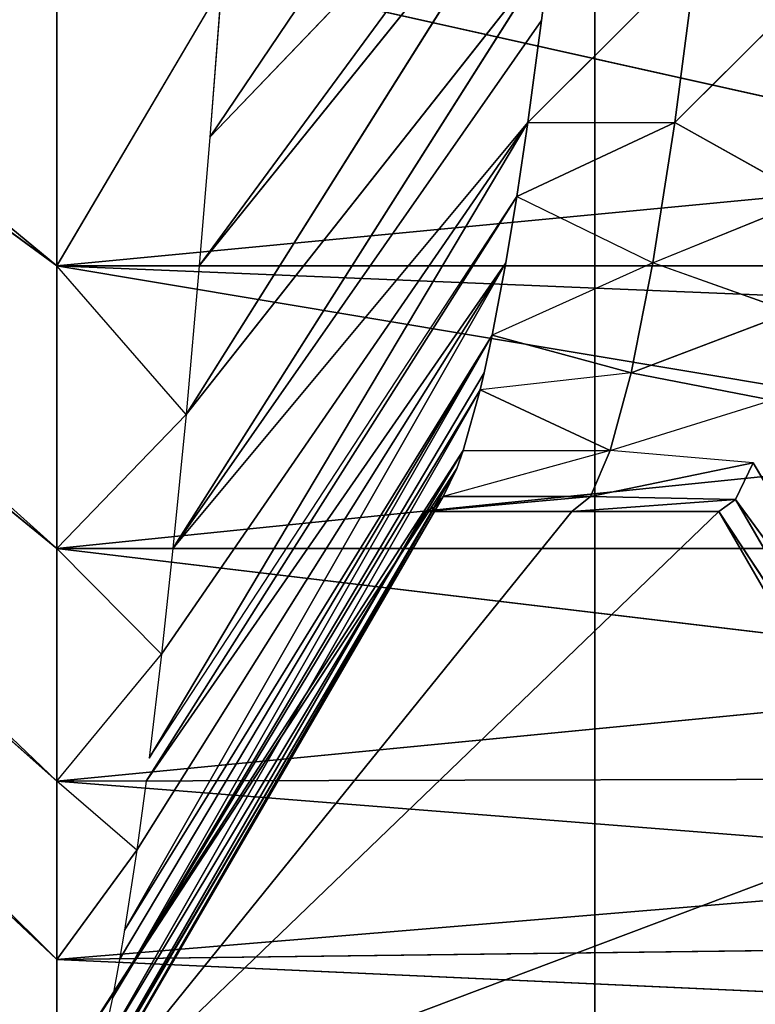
# Model space of a CAD drawing. Extents: x 143 to 263, y -61 to 82.
# Tile 516 of 656: x 246.208 to 246.646, y 70.369 to 70.954. Entities that reach past the tile are written whole.
import ezdxf

# ---------------------------------------------------------------- set-up
doc = ezdxf.new("R2010")
doc.units = 0
doc.header["$LTSCALE"] = 25.4
doc.layers.get('0').update_dxf_attribs({"color": 13, "linetype": 'CONTINUOUS'})

# ---------------------------------------------------------------- blocks, each defined once
blk = doc.blocks.new('ICE-BALL-8126_STL')
at = {"color": 41}
for p, q in [((11.86784, 43.03543, 95.49299), (11.83741, 42.36691, 95.58593)), ((11.86784, 43.03543, 95.49299), (11.83741, 42.36691, 95.58593)), ((11.83741, 42.36691, 95.58593), (11.82918, 43.02828, 95.60863)), ((11.83741, 42.36691, 95.58593), (11.82918, 43.02828, 95.60863)), ((11.73138, 42.36691, 95.83004), (11.78311, 43.02102, 95.72222)), ((11.73138, 42.36691, 95.83004), (11.78311, 43.02102, 95.72222)), ((11.83741, 42.36691, 95.58593), (11.78311, 43.02102, 95.72222)), ((11.83741, 42.36691, 95.58593), (11.78311, 43.02102, 95.72222)), ((11.73138, 42.36691, 95.83004), (11.72981, 43.01368, 95.83305)), ((11.73138, 42.36691, 95.83004), (11.72981, 43.01368, 95.83305)), ((11.66953, 43.00631, 95.94046), (11.59309, 42.36691, 96.05743)), ((11.66953, 43.00631, 95.94046), (11.59309, 42.36691, 96.05743)), ((11.66953, 43.00631, 95.94046), (11.73138, 42.36691, 95.83004)), ((11.66953, 43.00631, 95.94046), (11.73138, 42.36691, 95.83004)), ((11.59309, 42.36691, 96.05743), (11.5931, 42.99797, 96.05743)), ((11.59309, 42.36691, 96.05743), (11.5931, 42.99797, 96.05743)), ((11.52956, 42.99166, 96.14243), (11.42513, 42.36691, 96.26389)), ((11.52956, 42.99166, 96.14243), (11.42513, 42.36691, 96.26389)), ((11.52956, 42.99166, 96.14243), (11.59309, 42.36691, 96.05743)), ((11.52956, 42.99166, 96.14243), (11.59309, 42.36691, 96.05743)), ((11.4508, 42.98446, 96.23586), (11.42513, 42.36691, 96.26389)), ((11.4508, 42.98446, 96.23586), (11.42513, 42.36691, 96.26389)), ((11.42513, 42.36691, 96.26389), (11.42513, 42.98224, 96.26389)), ((11.42513, 42.36691, 96.26389), (11.42513, 42.98224, 96.26389)), ((11.3669, 42.97741, 96.32362), (11.23062, 42.36691, 96.44555)), ((11.3669, 42.97741, 96.32362), (11.23062, 42.36691, 96.44555)), ((11.3669, 42.97741, 96.32362), (11.42513, 42.36691, 96.26389)), ((11.3669, 42.97741, 96.32362), (11.42513, 42.36691, 96.26389)), ((11.54217, 42.78104, 94.63274), (11.72813, 42.89041, 94.59654)), ((11.56401, 42.77052, 94.7837), (11.72813, 42.89041, 94.59654)), ((11.56401, 42.77052, 94.7837), (11.72813, 42.89041, 94.59654)), ((11.56401, 42.77052, 94.7837), (11.7526, 42.87989, 94.76571)), ((11.56401, 42.77052, 94.7837), (11.7526, 42.87989, 94.76571)), ((11.57111, 42.76066, 94.93291), (11.7526, 42.87989, 94.76571)), ((11.57111, 42.76066, 94.93291), (11.7526, 42.87989, 94.76571)), ((11.76056, 42.87003, 94.93291), (11.57111, 42.76066, 94.93291)), ((11.76056, 42.87003, 94.93291), (11.57111, 42.76066, 94.93291)), ((11.23971, 42.83503, 93.96776), (11.33991, 42.7345, 94.11253)), ((11.33991, 42.7345, 94.11253), (11.38522, 42.81523, 94.19159)), ((11.4234, 42.72141, 94.26782), (11.38522, 42.81523, 94.19159)), ((11.45263, 42.80355, 94.33437), (11.4234, 42.72141, 94.26782)), ((11.45263, 42.80355, 94.33437), (11.48868, 42.70852, 94.43069)), ((11.48868, 42.70852, 94.43069), (11.50508, 42.7921, 94.4822)), ((11.53499, 42.69604, 94.59795), (11.50508, 42.7921, 94.4822)), ((11.54217, 42.78104, 94.63274), (11.53499, 42.69604, 94.59795)), ((11.54217, 42.78104, 94.63274), (11.56226, 42.6842, 94.76637)), ((11.54217, 42.78104, 94.63274), (11.56401, 42.77052, 94.7837)), ((11.54217, 42.78104, 94.63274), (11.56226, 42.6842, 94.76637)), ((11.54217, 42.78104, 94.63274), (11.56401, 42.77052, 94.7837)), ((11.56226, 42.6842, 94.76637), (11.56401, 42.77052, 94.7837)), ((11.56226, 42.6842, 94.76637), (11.56401, 42.77052, 94.7837)), ((11.56401, 42.77052, 94.7837), (11.57111, 42.76066, 94.93291)), ((11.57111, 42.67316, 94.93291), (11.56401, 42.77052, 94.7837)), ((11.57111, 42.67316, 94.93291), (11.56401, 42.77052, 94.7837)), ((11.56401, 42.77052, 94.7837), (11.57111, 42.76066, 94.93291)), ((11.57111, 42.76066, 94.93291), (11.57111, 42.67316, 94.93291)), ((11.57111, 42.76066, 94.93291), (11.57111, 42.67316, 94.93291)), ((11.33991, 42.647, 94.11253), (11.23971, 42.74753, 93.96776)), ((11.33991, 42.7345, 94.11253), (11.4234, 42.72141, 94.26782)), ((11.38393, 42.64043, 94.18918), (11.33991, 42.7345, 94.11253)), ((11.33991, 42.647, 94.11253), (11.33991, 42.7345, 94.11253)), ((11.33991, 42.7345, 94.11253), (11.4234, 42.72141, 94.26782)), ((11.38393, 42.64043, 94.18918), (11.4234, 42.72141, 94.26782)), ((11.48868, 42.70852, 94.43069), (11.4234, 42.72141, 94.26782)), ((11.48868, 42.70852, 94.43069), (11.4234, 42.72141, 94.26782)), ((11.4234, 42.72141, 94.26782), (11.46644, 42.6258, 94.36904)), ((11.48868, 42.70852, 94.43069), (11.46644, 42.6258, 94.36904)), ((11.48868, 42.70852, 94.43069), (11.49885, 42.61863, 94.46191)), ((11.48868, 42.70852, 94.43069), (11.53499, 42.69604, 94.59795)), ((11.48868, 42.70852, 94.43069), (11.53499, 42.69604, 94.59795)), ((11.53499, 42.69604, 94.59795), (11.49885, 42.61863, 94.46191)), ((11.53499, 42.69604, 94.59795), (11.49885, 42.61863, 94.46191)), ((11.53499, 42.60854, 94.59795), (11.53499, 42.69604, 94.59795)), ((11.56226, 42.6842, 94.76637), (11.53499, 42.69604, 94.59795)), ((11.56226, 42.6842, 94.76637), (11.53499, 42.69604, 94.59795)), ((11.53499, 42.69604, 94.59795), (11.56226, 42.59669, 94.76637)), ((0, 42.68692, 119.56032), (23, 42.68692, 119.56032)), ((0, 42.68692, 119.56032), (23, 42.68692, 119.56032)), ((23, 42.68692, 70.3055), (0, 42.68692, 70.3055)), ((23, 42.68692, 70.3055), (0, 42.68692, 70.3055)), ((11.34862, 42.45787, 93.52447), (11.01464, 42.68346, 93.73336)), ((11.34862, 42.45787, 93.52447), (11.01464, 42.68346, 93.73336)), ((11.56226, 42.6842, 94.76637), (11.57111, 42.67316, 94.93291)), ((11.57111, 42.58566, 94.93291), (11.56226, 42.6842, 94.76637)), ((11.56226, 42.6842, 94.76637), (11.56226, 42.59669, 94.76637)), ((11.56226, 42.6842, 94.76637), (11.57111, 42.67316, 94.93291)), ((11.42513, 42.45157, 93.60194), (11.12488, 42.67276, 93.83608)), ((11.42513, 42.45157, 93.60194), (11.12488, 42.67276, 93.83608)), ((11.34862, 42.45787, 93.52447), (11.12488, 42.67276, 93.83608)), ((11.34862, 42.45787, 93.52447), (11.12488, 42.67276, 93.83608)), ((11.15499, 42.6696, 93.86783), (11.42513, 42.45157, 93.60194)), ((11.51342, 42.44368, 93.70325), (11.15499, 42.6696, 93.86783)), ((11.51342, 42.44368, 93.70325), (11.15499, 42.6696, 93.86783)), ((11.15499, 42.6696, 93.86783), (11.42513, 42.45157, 93.60194)), ((11.57111, 42.67316, 94.93291), (11.57111, 42.58566, 94.93291)), ((11.57111, 42.67316, 94.93291), (11.57111, 42.58566, 94.93291)), ((11.23971, 42.66003, 93.96776), (11.27924, 42.65515, 94.02081)), ((11.59309, 42.43585, 93.80839), (11.23971, 42.66003, 93.96776)), ((11.59309, 42.43585, 93.80839), (11.23971, 42.66003, 93.96776)), ((11.51342, 42.44368, 93.70325), (11.23971, 42.66003, 93.96776)), ((11.51342, 42.44368, 93.70325), (11.23971, 42.66003, 93.96776)), ((11.27924, 42.65515, 94.02081), (11.33991, 42.647, 94.11253)), ((11.59309, 42.43585, 93.80839), (11.27924, 42.65515, 94.02081)), ((11.59309, 42.43585, 93.80839), (11.27924, 42.65515, 94.02081)), ((11.33991, 42.647, 94.11253), (11.59309, 42.43585, 93.80839)), ((11.33991, 42.647, 94.11253), (11.38393, 42.64043, 94.18918)), ((11.71768, 42.42168, 94.00983), (11.33991, 42.647, 94.11253)), ((11.71768, 42.42168, 94.00983), (11.33991, 42.647, 94.11253)), ((11.65597, 42.42905, 93.90323), (11.33991, 42.647, 94.11253)), ((11.65597, 42.42905, 93.90323), (11.33991, 42.647, 94.11253)), ((11.33991, 42.647, 94.11253), (11.59309, 42.43585, 93.80839)), ((11.38393, 42.64043, 94.18918), (11.4234, 42.63391, 94.26782)), ((11.73138, 42.41993, 94.03578), (11.38393, 42.64043, 94.18918)), ((11.71768, 42.42168, 94.00983), (11.38393, 42.64043, 94.18918)), ((11.4234, 42.63391, 94.26782), (11.73138, 42.41993, 94.03578)), ((11.4234, 42.63391, 94.26782), (11.46644, 42.6258, 94.36904)), ((11.82009, 42.40705, 94.23306), (11.4234, 42.63391, 94.26782)), ((11.82009, 42.40705, 94.23306), (11.4234, 42.63391, 94.26782)), ((11.77247, 42.41434, 94.12), (11.4234, 42.63391, 94.26782)), ((11.77247, 42.41434, 94.12), (11.4234, 42.63391, 94.26782)), ((11.4234, 42.63391, 94.26782), (11.73138, 42.41993, 94.03578)), ((11.46644, 42.6258, 94.36904), (11.48868, 42.62101, 94.43069)), ((11.83741, 42.40411, 94.27989), (11.46644, 42.6258, 94.36904)), ((11.83741, 42.40411, 94.27989), (11.46644, 42.6258, 94.36904)), ((11.82009, 42.40705, 94.23306), (11.46644, 42.6258, 94.36904)), ((11.82009, 42.40705, 94.23306), (11.46644, 42.6258, 94.36904)), ((11.48868, 42.62101, 94.43069), (11.49885, 42.61863, 94.46191)), ((11.86031, 42.39988, 94.34833), (11.48868, 42.62101, 94.43069)), ((11.86031, 42.39988, 94.34833), (11.48868, 42.62101, 94.43069)), ((11.49885, 42.61863, 94.46191), (11.53499, 42.60854, 94.59795)), ((11.89305, 42.39285, 94.46507), (11.49885, 42.61863, 94.46191)), ((11.89305, 42.39285, 94.46507), (11.49885, 42.61863, 94.46191)), ((11.86031, 42.39988, 94.34833), (11.49885, 42.61863, 94.46191)), ((11.86031, 42.39988, 94.34833), (11.49885, 42.61863, 94.46191)), ((11.49885, 42.61863, 94.46191), (11.53499, 42.60854, 94.59795)), ((11.53499, 42.60854, 94.59795), (11.54555, 42.60476, 94.65066)), ((11.90921, 42.36691, 94.53617), (11.53499, 42.60854, 94.59795)), ((11.90921, 42.36691, 94.53617), (11.53499, 42.60854, 94.59795)), ((11.89305, 42.39285, 94.46507), (11.53499, 42.60854, 94.59795)), ((11.89305, 42.39285, 94.46507), (11.53499, 42.60854, 94.59795)), ((11.54555, 42.60476, 94.65066), (11.90921, 42.36691, 94.53617)), ((11.54555, 42.60476, 94.65066), (11.56226, 42.59669, 94.76637)), ((11.93606, 42.37938, 94.70017), (11.54555, 42.60476, 94.65066)), ((11.93606, 42.37938, 94.70017), (11.54555, 42.60476, 94.65066)), ((11.91827, 42.38601, 94.58259), (11.54555, 42.60476, 94.65066)), ((11.91827, 42.38601, 94.58259), (11.54555, 42.60476, 94.65066)), ((11.54555, 42.60476, 94.65066), (11.90921, 42.36691, 94.53617)), ((11.56226, 42.59669, 94.76637), (11.56834, 42.59176, 94.83965)), ((11.94656, 42.37301, 94.81715), (11.56226, 42.59669, 94.76637)), ((11.94656, 42.37301, 94.81715), (11.56226, 42.59669, 94.76637)), ((11.93606, 42.37938, 94.70017), (11.56226, 42.59669, 94.76637)), ((11.93606, 42.37938, 94.70017), (11.56226, 42.59669, 94.76637)), ((11.56834, 42.59176, 94.83965), (11.57111, 42.58566, 94.93291)), ((11.95, 42.36691, 94.93291), (11.56834, 42.59176, 94.83965)), ((11.95, 42.36691, 94.93291), (11.56834, 42.59176, 94.83965)), ((11.94656, 42.37301, 94.81715), (11.56834, 42.59176, 94.83965)), ((11.94656, 42.37301, 94.81715), (11.56834, 42.59176, 94.83965)), ((11.57111, 42.58566, 94.93291), (11.95, 42.36691, 94.93291)), ((11.57111, 42.58566, 94.93291), (11.95, 42.36691, 94.93291)), ((11.25932, 42.46471, 93.44408), (11.42513, 42.36691, 93.60193)), ((11.25932, 42.46471, 93.44408), (11.34862, 42.45787, 93.52447)), ((11.34862, 42.45787, 93.52447), (11.42513, 42.45157, 93.60194)), ((11.42513, 42.45157, 93.60194), (11.51342, 42.44368, 93.70325)), ((11.51342, 42.44368, 93.70325), (11.42513, 42.36691, 93.60193)), ((11.51342, 42.44368, 93.70325), (11.59309, 42.36691, 93.80839)), ((11.51342, 42.44368, 93.70325), (11.59309, 42.43585, 93.80839)), ((11.59309, 42.43585, 93.80839), (11.65597, 42.42905, 93.90323)), ((11.59309, 42.36691, 93.80839), (11.65597, 42.42905, 93.90323)), ((11.73138, 42.36691, 94.03578), (11.65597, 42.42905, 93.90323)), ((11.65597, 42.42905, 93.90323), (11.71768, 42.42168, 94.00983)), ((11.73138, 42.41993, 94.03578), (11.77247, 42.41434, 94.12)), ((11.77247, 42.41434, 94.12), (11.73138, 42.36691, 94.03578)), ((11.77247, 42.41434, 94.12), (11.83741, 42.36691, 94.2799)), ((11.77247, 42.41434, 94.12), (11.82009, 42.40705, 94.23306)), ((11.82009, 42.40705, 94.23306), (11.83741, 42.40411, 94.27989)), ((11.83741, 42.40411, 94.27989), (11.86031, 42.39988, 94.34833)), ((11.86031, 42.39988, 94.34833), (11.89305, 42.39285, 94.46507)), ((11.42513, 42.36691, 96.26389), (10.69429, 41.36691, 95.58134)), ((11.42513, 42.36691, 96.26389), (10.69429, 41.36691, 95.58134)), ((11.42513, 42.36691, 93.60193), (10.69429, 41.36691, 94.28448)), ((11.42513, 42.36691, 93.60193), (10.69429, 41.36691, 94.28448)), ((11.59309, 42.36691, 96.05743), (10.77612, 41.36691, 95.48076)), ((11.59309, 42.36691, 96.05743), (10.77612, 41.36691, 95.48076)), ((11.59309, 42.36691, 93.80839), (10.77612, 41.36691, 94.38506)), ((11.59309, 42.36691, 93.80839), (10.77612, 41.36691, 94.38506)), ((11.73138, 42.36691, 95.83004), (10.84349, 41.36691, 95.36997)), ((11.73138, 42.36691, 95.83004), (10.84349, 41.36691, 95.36997)), ((11.73138, 42.36691, 94.03578), (10.84349, 41.36691, 94.49585)), ((11.73138, 42.36691, 94.03578), (10.84349, 41.36691, 94.49585)), ((11.83741, 42.36691, 95.58593), (10.89515, 41.36691, 95.25105)), ((11.83741, 42.36691, 95.58593), (10.89515, 41.36691, 95.25105)), ((11.83741, 42.36691, 94.2799), (10.89515, 41.36691, 94.61478)), ((11.83741, 42.36691, 94.2799), (10.89515, 41.36691, 94.61478)), ((11.42513, 42.36691, 93.60193), (11.23062, 42.36691, 93.42027)), ((11.23062, 42.36691, 96.44555), (11.42513, 42.36691, 96.26389)), ((11.23062, 42.36691, 96.44555), (11.42513, 42.36691, 96.26389)), ((11.42513, 42.36691, 93.60193), (11.23062, 42.36691, 93.42027)), ((11.59309, 42.36691, 93.80839), (11.42513, 42.36691, 93.60193)), ((11.42513, 42.36691, 96.26389), (11.59309, 42.36691, 96.05743)), ((11.42513, 42.36691, 96.26389), (11.59309, 42.36691, 96.05743)), ((11.59309, 42.36691, 93.80839), (11.42513, 42.36691, 93.60193)), ((11.73138, 42.36691, 94.03578), (11.59309, 42.36691, 93.80839)), ((11.59309, 42.36691, 96.05743), (11.73138, 42.36691, 95.83004)), ((11.59309, 42.36691, 96.05743), (11.73138, 42.36691, 95.83004)), ((11.73138, 42.36691, 94.03578), (11.59309, 42.36691, 93.80839)), ((11.83741, 42.36691, 94.2799), (11.73138, 42.36691, 94.03578)), ((11.73138, 42.36691, 95.83004), (11.83741, 42.36691, 95.58593)), ((11.73138, 42.36691, 95.83004), (11.83741, 42.36691, 95.58593)), ((11.83741, 42.36691, 94.2799), (11.73138, 42.36691, 94.03578)), ((11.83741, 42.36691, 95.58593), (11.90921, 42.36691, 95.32965)), ((11.83741, 42.36691, 95.58593), (11.90921, 42.36691, 95.32965)), ((11.90921, 42.36691, 94.53617), (11.83741, 42.36691, 94.2799))]:
    blk.add_line(p, q, dxfattribs=at)
mesh = blk.add_polyface(dxfattribs=at)
corners = [(0, 42.68692, 119.56032), (23, 44.9885, 114.9556), (0, 44.9885, 114.9556), (23, 42.68692, 119.56032)]
mesh.append_faces([[corners[k] for k in face] for face in [(0, 1, 2), (1, 0, 3)]], dxfattribs={"vtx0": -1, "color": 41})
mesh = blk.add_polyface(dxfattribs=at)
corners = [(0, 44.9885, 74.91022), (23, 42.68692, 70.3055), (0, 42.68692, 70.3055), (23, 44.9885, 74.91022)]
mesh.append_faces([[corners[k] for k in face] for face in [(0, 1, 2), (1, 0, 3)]], dxfattribs={"vtx0": -1, "color": 41})
mesh = blk.add_polyface(dxfattribs=at)
corners = [(21.2, 43.20555, 75.32821), (0, 40.91508, 70.83291), (21.2, 40.91508, 70.83291), (0, 43.20555, 75.32821)]
mesh.append_faces([[corners[k] for k in face] for face in [(0, 1, 2), (1, 0, 3)]], dxfattribs={"vtx0": -1, "color": 41})
mesh = blk.add_polyface(dxfattribs=at)
corners = [(21.2, 40.91508, 119.03291), (0, 43.20555, 114.53761), (21.2, 43.20555, 114.53761), (0, 40.91508, 119.03291)]
mesh.append_faces([[corners[k] for k in face] for face in [(0, 1, 2), (1, 0, 3)]], dxfattribs={"vtx0": -1, "color": 41})
mesh = blk.add_polyface(dxfattribs=at)
corners = [(11.86784, 43.03543, 95.49299), (11.83741, 42.36691, 95.58593), (11.82918, 43.02828, 95.60863)]
mesh.append_faces([[corners[k] for k in face] for face in [(0, 1, 2)]], dxfattribs={"color": 41})
mesh = blk.add_polyface(dxfattribs=at)
corners = [(11.86784, 43.03543, 95.49299), (11.90921, 42.36691, 95.32965), (11.83741, 42.36691, 95.58593)]
mesh.append_faces([[corners[k] for k in face] for face in [(0, 1, 2)]], dxfattribs={"color": 41})
mesh = blk.add_polyface(dxfattribs=at)
corners = [(11.82918, 43.02828, 95.60863), (11.83741, 42.36691, 95.58593), (11.78311, 43.02102, 95.72222)]
mesh.append_faces([[corners[k] for k in face] for face in [(0, 1, 2)]], dxfattribs={"color": 41})
mesh = blk.add_polyface(dxfattribs=at)
corners = [(11.78311, 43.02102, 95.72222), (11.73138, 42.36691, 95.83004), (11.72981, 43.01368, 95.83305)]
mesh.append_faces([[corners[k] for k in face] for face in [(0, 1, 2)]], dxfattribs={"color": 41})
mesh = blk.add_polyface(dxfattribs=at)
corners = [(11.78311, 43.02102, 95.72222), (11.83741, 42.36691, 95.58593), (11.73138, 42.36691, 95.83004)]
mesh.append_faces([[corners[k] for k in face] for face in [(0, 1, 2)]], dxfattribs={"color": 41})
mesh = blk.add_polyface(dxfattribs=at)
corners = [(11.72981, 43.01368, 95.83305), (11.73138, 42.36691, 95.83004), (11.66953, 43.00631, 95.94046)]
mesh.append_faces([[corners[k] for k in face] for face in [(0, 1, 2)]], dxfattribs={"color": 41})
mesh = blk.add_polyface(dxfattribs=at)
corners = [(11.66953, 43.00631, 95.94046), (11.73138, 42.36691, 95.83004), (11.59309, 42.36691, 96.05743)]
mesh.append_faces([[corners[k] for k in face] for face in [(0, 1, 2)]], dxfattribs={"color": 41})
mesh = blk.add_polyface(dxfattribs=at)
corners = [(11.66953, 43.00631, 95.94046), (11.59309, 42.36691, 96.05743), (11.5931, 42.99797, 96.05743)]
mesh.append_faces([[corners[k] for k in face] for face in [(0, 1, 2)]], dxfattribs={"color": 41})
mesh = blk.add_polyface(dxfattribs=at)
corners = [(11.5931, 42.99797, 96.05743), (11.59309, 42.36691, 96.05743), (11.52956, 42.99166, 96.14243)]
mesh.append_faces([[corners[k] for k in face] for face in [(0, 1, 2)]], dxfattribs={"color": 41})
mesh = blk.add_polyface(dxfattribs=at)
corners = [(11.52956, 42.99166, 96.14243), (11.59309, 42.36691, 96.05743), (11.42513, 42.36691, 96.26389)]
mesh.append_faces([[corners[k] for k in face] for face in [(0, 1, 2)]], dxfattribs={"color": 41})
mesh = blk.add_polyface(dxfattribs=at)
corners = [(11.52956, 42.99166, 96.14243), (11.42513, 42.36691, 96.26389), (11.4508, 42.98446, 96.23586)]
mesh.append_faces([[corners[k] for k in face] for face in [(0, 1, 2)]], dxfattribs={"color": 41})
mesh = blk.add_polyface(dxfattribs=at)
corners = [(11.4508, 42.98446, 96.23586), (11.42513, 42.36691, 96.26389), (11.42513, 42.98224, 96.26389)]
mesh.append_faces([[corners[k] for k in face] for face in [(0, 1, 2)]], dxfattribs={"color": 41})
mesh = blk.add_polyface(dxfattribs=at)
corners = [(11.42513, 42.98224, 96.26389), (11.42513, 42.36691, 96.26389), (11.3669, 42.97741, 96.32362)]
mesh.append_faces([[corners[k] for k in face] for face in [(0, 1, 2)]], dxfattribs={"color": 41})
mesh = blk.add_polyface(dxfattribs=at)
corners = [(11.95, 42.36691, 94.93291), (11.57111, 42.67316, 94.93291), (11.57111, 42.58566, 94.93291), (11.57111, 42.76066, 94.93291), (11.76056, 42.87003, 94.93291), (11.95, 42.97941, 94.93291)]
mesh.append_faces([[corners[k] for k in face] for face in [(0, 1, 2), (4, 0, 5)]], dxfattribs={"vtx0": -1, "color": 41})
mesh.append_faces([[corners[k] for k in face] for face in [(1, 0, 3), (3, 0, 4)]], dxfattribs={"vtx0": -1, "vtx1": -1, "color": 41})
mesh = blk.add_polyface(dxfattribs=at)
corners = [(11.42513, 42.36691, 96.26389), (11.23062, 42.36691, 96.44555), (11.3669, 42.97741, 96.32362)]
mesh.append_faces([[corners[k] for k in face] for face in [(0, 1, 2)]], dxfattribs={"color": 41})
mesh = blk.add_polyface(dxfattribs=at)
corners = [(11.3669, 42.97741, 96.32362), (11.23062, 42.36691, 96.44555), (11.27848, 42.97053, 96.40533)]
mesh.append_faces([[corners[k] for k in face] for face in [(0, 1, 2)]], dxfattribs={"color": 41})
mesh = blk.add_polyface(dxfattribs=at)
corners = [(11.56401, 42.77052, 94.7837), (11.72813, 42.89041, 94.59654), (11.54217, 42.78104, 94.63274)]
mesh.append_faces([[corners[k] for k in face] for face in [(0, 1, 2)]], dxfattribs={"color": 41})
mesh = blk.add_polyface(dxfattribs=at)
corners = [(11.56401, 42.77052, 94.7837), (11.7526, 42.87989, 94.76571), (11.72813, 42.89041, 94.59654)]
mesh.append_faces([[corners[k] for k in face] for face in [(0, 1, 2)]], dxfattribs={"color": 41})
mesh = blk.add_polyface(dxfattribs=at)
corners = [(11.57111, 42.76066, 94.93291), (11.7526, 42.87989, 94.76571), (11.56401, 42.77052, 94.7837)]
mesh.append_faces([[corners[k] for k in face] for face in [(0, 1, 2)]], dxfattribs={"color": 41})
mesh = blk.add_polyface(dxfattribs=at)
corners = [(11.76056, 42.87003, 94.93291), (11.7526, 42.87989, 94.76571), (11.57111, 42.76066, 94.93291)]
mesh.append_faces([[corners[k] for k in face] for face in [(0, 1, 2)]], dxfattribs={"color": 41})
mesh = blk.add_polyface(dxfattribs=at)
corners = [(11.33991, 42.7345, 94.11253), (11.23971, 42.74753, 93.96776), (11.33991, 42.647, 94.11253), (11.23971, 42.83503, 93.96776)]
mesh.append_faces([[corners[k] for k in face] for face in [(0, 1, 2), (1, 0, 3)]], dxfattribs={"vtx0": -1, "color": 41})
mesh = blk.add_polyface(dxfattribs=at)
corners = [(11.38522, 42.81523, 94.19159), (11.33991, 42.7345, 94.11253), (11.4234, 42.72141, 94.26782)]
mesh.append_faces([[corners[k] for k in face] for face in [(0, 1, 2)]], dxfattribs={"color": 41})
mesh = blk.add_polyface(dxfattribs=at)
corners = [(11.45263, 42.80355, 94.33437), (11.4234, 42.72141, 94.26782), (11.48868, 42.70852, 94.43069)]
mesh.append_faces([[corners[k] for k in face] for face in [(0, 1, 2)]], dxfattribs={"color": 41})
mesh = blk.add_polyface(dxfattribs=at)
corners = [(11.50508, 42.7921, 94.4822), (11.48868, 42.70852, 94.43069), (11.53499, 42.69604, 94.59795)]
mesh.append_faces([[corners[k] for k in face] for face in [(0, 1, 2)]], dxfattribs={"color": 41})
mesh = blk.add_polyface(dxfattribs=at)
corners = [(11.54217, 42.78104, 94.63274), (11.53499, 42.69604, 94.59795), (11.56226, 42.6842, 94.76637)]
mesh.append_faces([[corners[k] for k in face] for face in [(0, 1, 2)]], dxfattribs={"color": 41})
mesh = blk.add_polyface(dxfattribs=at)
corners = [(11.54217, 42.78104, 94.63274), (11.56226, 42.6842, 94.76637), (11.56401, 42.77052, 94.7837)]
mesh.append_faces([[corners[k] for k in face] for face in [(0, 1, 2)]], dxfattribs={"color": 41})
mesh = blk.add_polyface(dxfattribs=at)
corners = [(11.56401, 42.77052, 94.7837), (11.56226, 42.6842, 94.76637), (11.57111, 42.67316, 94.93291)]
mesh.append_faces([[corners[k] for k in face] for face in [(0, 1, 2)]], dxfattribs={"color": 41})
mesh = blk.add_polyface(dxfattribs=at)
corners = [(11.56401, 42.77052, 94.7837), (11.57111, 42.67316, 94.93291), (11.57111, 42.76066, 94.93291)]
mesh.append_faces([[corners[k] for k in face] for face in [(0, 1, 2)]], dxfattribs={"color": 41})
mesh = blk.add_polyface(dxfattribs=at)
corners = [(11.33991, 42.7345, 94.11253), (11.38393, 42.64043, 94.18918), (11.4234, 42.72141, 94.26782)]
mesh.append_faces([[corners[k] for k in face] for face in [(0, 1, 2)]], dxfattribs={"color": 41})
mesh = blk.add_polyface(dxfattribs=at)
corners = [(11.4234, 42.72141, 94.26782), (11.46644, 42.6258, 94.36904), (11.48868, 42.70852, 94.43069)]
mesh.append_faces([[corners[k] for k in face] for face in [(0, 1, 2)]], dxfattribs={"color": 41})
mesh = blk.add_polyface(dxfattribs=at)
corners = [(11.48868, 42.70852, 94.43069), (11.49885, 42.61863, 94.46191), (11.53499, 42.69604, 94.59795)]
mesh.append_faces([[corners[k] for k in face] for face in [(0, 1, 2)]], dxfattribs={"color": 41})
mesh = blk.add_polyface(dxfattribs=at)
corners = [(11.53499, 42.69604, 94.59795), (11.49885, 42.61863, 94.46191), (11.53499, 42.60854, 94.59795)]
mesh.append_faces([[corners[k] for k in face] for face in [(0, 1, 2)]], dxfattribs={"color": 41})
mesh = blk.add_polyface(dxfattribs=at)
corners = [(11.53499, 42.69604, 94.59795), (11.56226, 42.59669, 94.76637), (11.56226, 42.6842, 94.76637)]
mesh.append_faces([[corners[k] for k in face] for face in [(0, 1, 2)]], dxfattribs={"color": 41})
mesh = blk.add_polyface(dxfattribs=at)
corners = [(0, 39.92407, 123.90397), (23, 42.68692, 119.56032), (0, 42.68692, 119.56032), (23, 39.92407, 123.90397)]
mesh.append_faces([[corners[k] for k in face] for face in [(0, 1, 2), (1, 0, 3)]], dxfattribs={"vtx0": -1, "color": 41})
mesh = blk.add_polyface(dxfattribs=at)
corners = [(0, 42.68692, 70.3055), (23, 39.92407, 65.96185), (0, 39.92407, 65.96185), (23, 42.68692, 70.3055)]
mesh.append_faces([[corners[k] for k in face] for face in [(0, 1, 2), (1, 0, 3)]], dxfattribs={"vtx0": -1, "color": 41})
mesh = blk.add_polyface(dxfattribs=at)
corners = [(11.12488, 42.67276, 93.83608), (11.01464, 42.68346, 93.73336), (11.34862, 42.45787, 93.52447)]
mesh.append_faces([[corners[k] for k in face] for face in [(0, 1, 2)]], dxfattribs={"color": 41})
mesh = blk.add_polyface(dxfattribs=at)
corners = [(11.01464, 42.68346, 93.73336), (11.25932, 42.46471, 93.44408), (11.34862, 42.45787, 93.52447)]
mesh.append_faces([[corners[k] for k in face] for face in [(0, 1, 2)]], dxfattribs={"color": 41})
mesh = blk.add_polyface(dxfattribs=at)
corners = [(11.56226, 42.6842, 94.76637), (11.57111, 42.58566, 94.93291), (11.57111, 42.67316, 94.93291)]
mesh.append_faces([[corners[k] for k in face] for face in [(0, 1, 2)]], dxfattribs={"color": 41})
mesh = blk.add_polyface(dxfattribs=at)
corners = [(11.15499, 42.6696, 93.86783), (11.12488, 42.67276, 93.83608), (11.42513, 42.45157, 93.60194)]
mesh.append_faces([[corners[k] for k in face] for face in [(0, 1, 2)]], dxfattribs={"color": 41})
mesh = blk.add_polyface(dxfattribs=at)
corners = [(11.12488, 42.67276, 93.83608), (11.34862, 42.45787, 93.52447), (11.42513, 42.45157, 93.60194)]
mesh.append_faces([[corners[k] for k in face] for face in [(0, 1, 2)]], dxfattribs={"color": 41})
mesh = blk.add_polyface(dxfattribs=at)
corners = [(11.23971, 42.66003, 93.96776), (11.15499, 42.6696, 93.86783), (11.51342, 42.44368, 93.70325)]
mesh.append_faces([[corners[k] for k in face] for face in [(0, 1, 2)]], dxfattribs={"color": 41})
mesh = blk.add_polyface(dxfattribs=at)
corners = [(11.15499, 42.6696, 93.86783), (11.42513, 42.45157, 93.60194), (11.51342, 42.44368, 93.70325)]
mesh.append_faces([[corners[k] for k in face] for face in [(0, 1, 2)]], dxfattribs={"color": 41})
mesh = blk.add_polyface(dxfattribs=at)
corners = [(11.27924, 42.65515, 94.02081), (11.23971, 42.66003, 93.96776), (11.59309, 42.43585, 93.80839)]
mesh.append_faces([[corners[k] for k in face] for face in [(0, 1, 2)]], dxfattribs={"color": 41})
mesh = blk.add_polyface(dxfattribs=at)
corners = [(11.23971, 42.66003, 93.96776), (11.51342, 42.44368, 93.70325), (11.59309, 42.43585, 93.80839)]
mesh.append_faces([[corners[k] for k in face] for face in [(0, 1, 2)]], dxfattribs={"color": 41})
mesh = blk.add_polyface(dxfattribs=at)
corners = [(11.33991, 42.647, 94.11253), (11.27924, 42.65515, 94.02081), (11.59309, 42.43585, 93.80839)]
mesh.append_faces([[corners[k] for k in face] for face in [(0, 1, 2)]], dxfattribs={"color": 41})
mesh = blk.add_polyface(dxfattribs=at)
corners = [(11.38393, 42.64043, 94.18918), (11.33991, 42.647, 94.11253), (11.71768, 42.42168, 94.00983)]
mesh.append_faces([[corners[k] for k in face] for face in [(0, 1, 2)]], dxfattribs={"color": 41})
mesh = blk.add_polyface(dxfattribs=at)
corners = [(11.33991, 42.647, 94.11253), (11.65597, 42.42905, 93.90323), (11.71768, 42.42168, 94.00983)]
mesh.append_faces([[corners[k] for k in face] for face in [(0, 1, 2)]], dxfattribs={"color": 41})
mesh = blk.add_polyface(dxfattribs=at)
corners = [(11.33991, 42.647, 94.11253), (11.59309, 42.43585, 93.80839), (11.65597, 42.42905, 93.90323)]
mesh.append_faces([[corners[k] for k in face] for face in [(0, 1, 2)]], dxfattribs={"color": 41})
mesh = blk.add_polyface(dxfattribs=at)
corners = [(11.4234, 42.63391, 94.26782), (11.38393, 42.64043, 94.18918), (11.73138, 42.41993, 94.03578)]
mesh.append_faces([[corners[k] for k in face] for face in [(0, 1, 2)]], dxfattribs={"color": 41})
mesh = blk.add_polyface(dxfattribs=at)
corners = [(11.46644, 42.6258, 94.36904), (11.4234, 42.63391, 94.26782), (11.82009, 42.40705, 94.23306)]
mesh.append_faces([[corners[k] for k in face] for face in [(0, 1, 2)]], dxfattribs={"color": 41})
mesh = blk.add_polyface(dxfattribs=at)
corners = [(11.4234, 42.63391, 94.26782), (11.77247, 42.41434, 94.12), (11.82009, 42.40705, 94.23306)]
mesh.append_faces([[corners[k] for k in face] for face in [(0, 1, 2)]], dxfattribs={"color": 41})
mesh = blk.add_polyface(dxfattribs=at)
corners = [(11.4234, 42.63391, 94.26782), (11.73138, 42.41993, 94.03578), (11.77247, 42.41434, 94.12)]
mesh.append_faces([[corners[k] for k in face] for face in [(0, 1, 2)]], dxfattribs={"color": 41})
mesh = blk.add_polyface(dxfattribs=at)
corners = [(11.86031, 42.39988, 94.34833), (11.46644, 42.6258, 94.36904), (11.83741, 42.40411, 94.27989), (11.48868, 42.62101, 94.43069)]
mesh.append_faces([[corners[k] for k in face] for face in [(0, 1, 2), (1, 0, 3)]], dxfattribs={"vtx0": -1, "color": 41})
mesh = blk.add_polyface(dxfattribs=at)
corners = [(11.46644, 42.6258, 94.36904), (11.82009, 42.40705, 94.23306), (11.83741, 42.40411, 94.27989)]
mesh.append_faces([[corners[k] for k in face] for face in [(0, 1, 2)]], dxfattribs={"color": 41})
mesh = blk.add_polyface(dxfattribs=at)
corners = [(11.49885, 42.61863, 94.46191), (11.48868, 42.62101, 94.43069), (11.86031, 42.39988, 94.34833)]
mesh.append_faces([[corners[k] for k in face] for face in [(0, 1, 2)]], dxfattribs={"color": 41})
mesh = blk.add_polyface(dxfattribs=at)
corners = [(11.53499, 42.60854, 94.59795), (11.49885, 42.61863, 94.46191), (11.89305, 42.39285, 94.46507)]
mesh.append_faces([[corners[k] for k in face] for face in [(0, 1, 2)]], dxfattribs={"color": 41})
mesh = blk.add_polyface(dxfattribs=at)
corners = [(11.89305, 42.39285, 94.46507), (11.49885, 42.61863, 94.46191), (11.86031, 42.39988, 94.34833)]
mesh.append_faces([[corners[k] for k in face] for face in [(0, 1, 2)]], dxfattribs={"color": 41})
mesh = blk.add_polyface(dxfattribs=at)
corners = [(11.54555, 42.60476, 94.65066), (11.53499, 42.60854, 94.59795), (11.90921, 42.36691, 94.53617)]
mesh.append_faces([[corners[k] for k in face] for face in [(0, 1, 2)]], dxfattribs={"color": 41})
mesh = blk.add_polyface(dxfattribs=at)
corners = [(11.53499, 42.60854, 94.59795), (11.89305, 42.39285, 94.46507), (11.90921, 42.36691, 94.53617)]
mesh.append_faces([[corners[k] for k in face] for face in [(0, 1, 2)]], dxfattribs={"color": 41})
mesh = blk.add_polyface(dxfattribs=at)
corners = [(11.56226, 42.59669, 94.76637), (11.54555, 42.60476, 94.65066), (11.93606, 42.37938, 94.70017)]
mesh.append_faces([[corners[k] for k in face] for face in [(0, 1, 2)]], dxfattribs={"color": 41})
mesh = blk.add_polyface(dxfattribs=at)
corners = [(11.93606, 42.37938, 94.70017), (11.54555, 42.60476, 94.65066), (11.91827, 42.38601, 94.58259)]
mesh.append_faces([[corners[k] for k in face] for face in [(0, 1, 2)]], dxfattribs={"color": 41})
mesh = blk.add_polyface(dxfattribs=at)
corners = [(11.54555, 42.60476, 94.65066), (11.90921, 42.36691, 94.53617), (11.91827, 42.38601, 94.58259)]
mesh.append_faces([[corners[k] for k in face] for face in [(0, 1, 2)]], dxfattribs={"color": 41})
mesh = blk.add_polyface(dxfattribs=at)
corners = [(11.56834, 42.59176, 94.83965), (11.56226, 42.59669, 94.76637), (11.94656, 42.37301, 94.81715)]
mesh.append_faces([[corners[k] for k in face] for face in [(0, 1, 2)]], dxfattribs={"color": 41})
mesh = blk.add_polyface(dxfattribs=at)
corners = [(11.94656, 42.37301, 94.81715), (11.56226, 42.59669, 94.76637), (11.93606, 42.37938, 94.70017)]
mesh.append_faces([[corners[k] for k in face] for face in [(0, 1, 2)]], dxfattribs={"color": 41})
mesh = blk.add_polyface(dxfattribs=at)
corners = [(11.57111, 42.58566, 94.93291), (11.56834, 42.59176, 94.83965), (11.95, 42.36691, 94.93291)]
mesh.append_faces([[corners[k] for k in face] for face in [(0, 1, 2)]], dxfattribs={"color": 41})
mesh = blk.add_polyface(dxfattribs=at)
corners = [(11.95, 42.36691, 94.93291), (11.56834, 42.59176, 94.83965), (11.94656, 42.37301, 94.81715)]
mesh.append_faces([[corners[k] for k in face] for face in [(0, 1, 2)]], dxfattribs={"color": 41})
mesh = blk.add_polyface(dxfattribs=at)
corners = [(11.42513, 42.36691, 93.60193), (11.25932, 42.46471, 93.44408), (11.23062, 42.36691, 93.42027)]
mesh.append_faces([[corners[k] for k in face] for face in [(0, 1, 2)]], dxfattribs={"color": 41})
mesh = blk.add_polyface(dxfattribs=at)
corners = [(11.51342, 42.44368, 93.70325), (11.42513, 42.36691, 93.60193), (11.59309, 42.36691, 93.80839)]
mesh.append_faces([[corners[k] for k in face] for face in [(0, 1, 2)]], dxfattribs={"color": 41})
mesh = blk.add_polyface(dxfattribs=at)
corners = [(11.65597, 42.42905, 93.90323), (11.59309, 42.36691, 93.80839), (11.73138, 42.36691, 94.03578)]
mesh.append_faces([[corners[k] for k in face] for face in [(0, 1, 2)]], dxfattribs={"color": 41})
mesh = blk.add_polyface(dxfattribs=at)
corners = [(11.77247, 42.41434, 94.12), (11.73138, 42.36691, 94.03578), (11.83741, 42.36691, 94.2799)]
mesh.append_faces([[corners[k] for k in face] for face in [(0, 1, 2)]], dxfattribs={"color": 41})
mesh = blk.add_polyface(dxfattribs=at)
corners = [(11.94656, 42.37301, 94.81715), (11.90921, 42.36691, 94.53617), (10.93013, 41.36691, 94.73963)]
mesh.append_faces([[corners[k] for k in face] for face in [(0, 1, 2)]], dxfattribs={"color": 41})
mesh = blk.add_polyface(dxfattribs=at)
corners = [(11.94656, 42.37301, 94.81715), (10.93013, 41.36691, 94.73963), (10.94779, 41.36691, 94.86808)]
mesh.append_faces([[corners[k] for k in face] for face in [(0, 1, 2)]], dxfattribs={"color": 41})
mesh = blk.add_polyface(dxfattribs=at)
corners = [(11.94656, 42.37301, 94.81715), (10.94779, 41.36691, 94.86808), (11.95, 42.36691, 94.93291)]
mesh.append_faces([[corners[k] for k in face] for face in [(0, 1, 2)]], dxfattribs={"color": 41})
mesh = blk.add_polyface(dxfattribs=at)
corners = [(10.59953, 41.36691, 95.66984), (11.42513, 42.36691, 96.26389), (10.69429, 41.36691, 95.58134), (11.23062, 42.36691, 96.44555)]
mesh.append_faces([[corners[k] for k in face] for face in [(0, 1, 2), (1, 0, 3)]], dxfattribs={"vtx0": -1, "color": 41})
mesh = blk.add_polyface(dxfattribs=at)
corners = [(10.59953, 41.36691, 94.19598), (11.42513, 42.36691, 93.60193), (11.23062, 42.36691, 93.42027), (10.69429, 41.36691, 94.28448)]
mesh.append_faces([[corners[k] for k in face] for face in [(0, 1, 2), (1, 0, 3)]], dxfattribs={"vtx0": -1, "color": 41})
mesh = blk.add_polyface(dxfattribs=at)
corners = [(10.69429, 41.36691, 95.58134), (11.59309, 42.36691, 96.05743), (10.77612, 41.36691, 95.48076), (11.42513, 42.36691, 96.26389)]
mesh.append_faces([[corners[k] for k in face] for face in [(0, 1, 2), (1, 0, 3)]], dxfattribs={"vtx0": -1, "color": 41})
mesh = blk.add_polyface(dxfattribs=at)
corners = [(10.69429, 41.36691, 94.28448), (11.59309, 42.36691, 93.80839), (11.42513, 42.36691, 93.60193), (10.77612, 41.36691, 94.38506)]
mesh.append_faces([[corners[k] for k in face] for face in [(0, 1, 2), (1, 0, 3)]], dxfattribs={"vtx0": -1, "color": 41})
mesh = blk.add_polyface(dxfattribs=at)
corners = [(10.77612, 41.36691, 95.48076), (11.73138, 42.36691, 95.83004), (10.84349, 41.36691, 95.36997), (11.59309, 42.36691, 96.05743)]
mesh.append_faces([[corners[k] for k in face] for face in [(0, 1, 2), (1, 0, 3)]], dxfattribs={"vtx0": -1, "color": 41})
mesh = blk.add_polyface(dxfattribs=at)
corners = [(10.77612, 41.36691, 94.38506), (11.73138, 42.36691, 94.03578), (11.59309, 42.36691, 93.80839), (10.84349, 41.36691, 94.49585)]
mesh.append_faces([[corners[k] for k in face] for face in [(0, 1, 2), (1, 0, 3)]], dxfattribs={"vtx0": -1, "color": 41})
mesh = blk.add_polyface(dxfattribs=at)
corners = [(10.84349, 41.36691, 95.36997), (11.83741, 42.36691, 95.58593), (10.89515, 41.36691, 95.25105), (11.73138, 42.36691, 95.83004)]
mesh.append_faces([[corners[k] for k in face] for face in [(0, 1, 2), (1, 0, 3)]], dxfattribs={"vtx0": -1, "color": 41})
mesh = blk.add_polyface(dxfattribs=at)
corners = [(10.84349, 41.36691, 94.49585), (11.83741, 42.36691, 94.2799), (11.73138, 42.36691, 94.03578), (10.89515, 41.36691, 94.61478)]
mesh.append_faces([[corners[k] for k in face] for face in [(0, 1, 2), (1, 0, 3)]], dxfattribs={"vtx0": -1, "color": 41})
mesh = blk.add_polyface(dxfattribs=at)
corners = [(10.89515, 41.36691, 95.25105), (11.90921, 42.36691, 95.32965), (10.93013, 41.36691, 95.1262), (11.83741, 42.36691, 95.58593)]
mesh.append_faces([[corners[k] for k in face] for face in [(0, 1, 2), (1, 0, 3)]], dxfattribs={"vtx0": -1, "color": 41})
mesh = blk.add_polyface(dxfattribs=at)
corners = [(10.89515, 41.36691, 94.61478), (11.90921, 42.36691, 94.53617), (11.83741, 42.36691, 94.2799), (10.93013, 41.36691, 94.73963)]
mesh.append_faces([[corners[k] for k in face] for face in [(0, 1, 2), (1, 0, 3)]], dxfattribs={"vtx0": -1, "color": 41})
mesh = blk.add_polyface(dxfattribs=at)
corners = [(10.93013, 41.36691, 95.1262), (11.94545, 42.36691, 95.06599), (10.94779, 41.36691, 94.99774), (11.90921, 42.36691, 95.32965)]
mesh.append_faces([[corners[k] for k in face] for face in [(0, 1, 2), (1, 0, 3)]], dxfattribs={"vtx0": -1, "color": 41})
mesh = blk.add_polyface(dxfattribs=at)
corners = [(11.95, 42.36691, 94.93291), (10.94779, 41.36691, 94.99774), (11.94545, 42.36691, 95.06599)]
mesh.append_faces([[corners[k] for k in face] for face in [(0, 1, 2)]], dxfattribs={"color": 41})
mesh = blk.add_polyface(dxfattribs=at)
corners = [(10.94779, 41.36691, 94.99774), (11.95, 42.36691, 94.93291), (10.94779, 41.36691, 94.86808)]
mesh.append_faces([[corners[k] for k in face] for face in [(0, 1, 2)]], dxfattribs={"color": 41})

msp = doc.modelspace()

# ---------------------------------------------------------------- block references
at = {"color": 0, "rotation": 270}
msp.add_blockref('ICE-BALL-8126_STL', (203.86356, 82.23263), dxfattribs=at)

doc.saveas('drawing.dxf')
